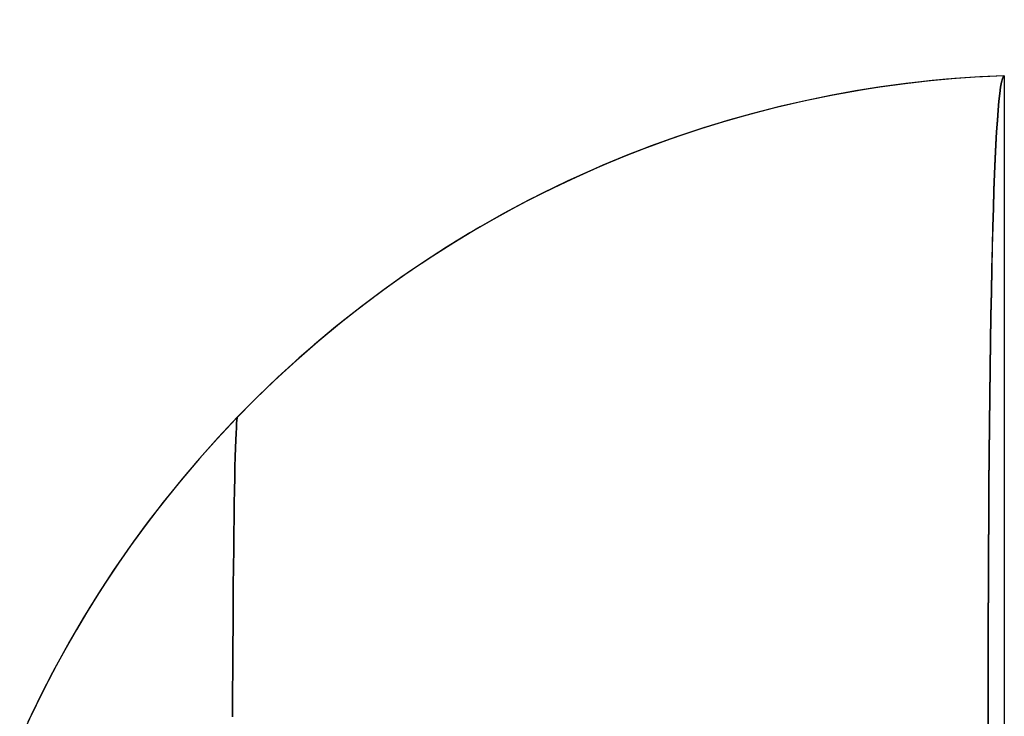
# Model space of a CAD drawing. Header units: millimetres. Extents: x -15 to 7, y 1 to 148.
# Tile 1053 of 1056: x -6.502 to -6.062, y 114.986 to 115.297. Entities that reach past the tile are written whole.
import ezdxf

# ---------------------------------------------------------------- set-up
doc = ezdxf.new("R2010")
doc.units = ezdxf.units.MM
doc.header["$MEASUREMENT"] = 0
doc.layers.add('Default', color=7, linetype='Continuous', true_color=0x000000)

msp = doc.modelspace()

# ---------------------------------------------------------------- linework, layer by layer
at = {"layer": 'Default', "color": 254, "true_color": 0xcad1ee, "extrusion": (-0.034857, 0.999392, 0.001217)}
for points in [[(2.04073, -30.78833), (1.32284, -30.81339)], [(2.04073, -55.94224), (1.32284, -55.9673)]]:
    msp.add_lwpolyline(points, dxfattribs=at)
at = {"layer": 'Default', "color": 254, "true_color": 0xcad1ee, "extrusion": (0.034857, 0.001217, 0.999392)}
msp.add_lwpolyline([(115.41316, -0.81391), (115.41316, -1.53223)], dxfattribs=at)
at = {"layer": 'Default', "color": 254, "true_color": 0xcad1ee, "extrusion": (-0.034857, 0.999392, -0.001217)}
for points in [[(1.32284, -63.17906), (2.04073, -63.20412)], [(1.32284, -37.31118), (2.04073, -37.33623)], [(1.32284, -25.7785), (2.04073, -25.80355)]]:
    msp.add_lwpolyline(points, dxfattribs=at)
at = {"layer": 'Default', "color": 254, "true_color": 0xcad1ee}
for points in [[(-6.06245, 115.2718), (-6.07334, 115.27131), (-6.08431, 115.27056), (-6.09535, 115.26957), (-6.10646, 115.26832), (-6.11763, 115.26681), (-6.12884, 115.26503), (-6.14009, 115.26298), (-6.15138, 115.26066), (-6.16269, 115.25806), (-6.17401, 115.25518), (-6.18534, 115.25201), (-6.19665, 115.24856), (-6.20795, 115.24481), (-6.21922, 115.24077), (-6.23046, 115.23644), (-6.24164, 115.23182), (-6.25276, 115.2269), (-6.26381, 115.22169), (-6.27477, 115.21619), (-6.28564, 115.21039), (-6.29641, 115.20431), (-6.30705, 115.19794), (-6.31757, 115.19128), (-6.32795, 115.18435), (-6.33818, 115.17714), (-6.34824, 115.16966), (-6.35814, 115.16191), (-6.36785, 115.15391), (-6.37737, 115.14565), (-6.38668, 115.13715), (-6.39579, 115.12841), (-6.40467, 115.11944), (-6.41332, 115.11025), (-6.42174, 115.10084), (-6.42991, 115.09124), (-6.43783, 115.08143), (-6.44549, 115.07145), (-6.45289, 115.06129), (-6.46001, 115.05097), (-6.46686, 115.0405), (-6.47343, 115.02989), (-6.47971, 115.01914), (-6.48571, 115.00828), (-6.49141, 114.99731), (-6.49683, 114.98624), (-6.50194, 114.97509)], [(-6.06245, 115.2718), (-6.07334, 115.27131), (-6.08431, 115.27056), (-6.09535, 115.26957), (-6.10646, 115.26832), (-6.11763, 115.26681), (-6.12884, 115.26503), (-6.14009, 115.26298), (-6.15138, 115.26066), (-6.16269, 115.25806), (-6.17401, 115.25518), (-6.18534, 115.25201), (-6.19665, 115.24856), (-6.20795, 115.24481), (-6.21922, 115.24077), (-6.23046, 115.23644), (-6.24164, 115.23182), (-6.25276, 115.2269), (-6.26381, 115.22169), (-6.27477, 115.21619), (-6.28564, 115.21039), (-6.29641, 115.20431), (-6.30705, 115.19794), (-6.31757, 115.19128), (-6.32795, 115.18435), (-6.33818, 115.17714), (-6.34824, 115.16966), (-6.35814, 115.16191), (-6.36785, 115.15391), (-6.37737, 115.14565), (-6.38668, 115.13715), (-6.39579, 115.12841), (-6.40467, 115.11944), (-6.41332, 115.11025), (-6.42174, 115.10084), (-6.42991, 115.09124), (-6.43783, 115.08143), (-6.44549, 115.07145), (-6.45289, 115.06129), (-6.46001, 115.05097), (-6.46686, 115.0405), (-6.47343, 115.02989), (-6.47971, 115.01914), (-6.48571, 115.00828), (-6.49141, 114.99731), (-6.49683, 114.98624), (-6.50194, 114.97509)], [(-6.06245, 115.2718), (-6.07334, 115.27131), (-6.08431, 115.27056), (-6.09535, 115.26957), (-6.10646, 115.26832), (-6.11763, 115.26681), (-6.12884, 115.26503), (-6.14009, 115.26298), (-6.15138, 115.26066), (-6.16269, 115.25806), (-6.17401, 115.25518), (-6.18534, 115.25201), (-6.19665, 115.24856), (-6.20795, 115.24481), (-6.21922, 115.24077), (-6.23046, 115.23644), (-6.24164, 115.23182), (-6.25276, 115.2269), (-6.26381, 115.22169), (-6.27477, 115.21619), (-6.28564, 115.21039), (-6.29641, 115.20431), (-6.30705, 115.19794), (-6.31757, 115.19128), (-6.32795, 115.18435), (-6.33818, 115.17714), (-6.34824, 115.16966), (-6.35814, 115.16191), (-6.36785, 115.15391), (-6.37737, 115.14565), (-6.38668, 115.13715), (-6.39579, 115.12841), (-6.40467, 115.11944), (-6.41332, 115.11025), (-6.42174, 115.10084), (-6.42991, 115.09124), (-6.43783, 115.08143), (-6.44549, 115.07145), (-6.45289, 115.06129), (-6.46001, 115.05097), (-6.46686, 115.0405), (-6.47343, 115.02989), (-6.47971, 115.01914), (-6.48571, 115.00828), (-6.49141, 114.99731), (-6.49683, 114.98624), (-6.50194, 114.97509)], [(-6.06245, 115.2718), (-6.07334, 115.27131), (-6.08431, 115.27056), (-6.09535, 115.26957), (-6.10646, 115.26832), (-6.11763, 115.26681), (-6.12884, 115.26503), (-6.14009, 115.26298), (-6.15138, 115.26066), (-6.16269, 115.25806), (-6.17401, 115.25518), (-6.18534, 115.25201), (-6.19665, 115.24856), (-6.20795, 115.24481), (-6.21922, 115.24077), (-6.23046, 115.23644), (-6.24164, 115.23182), (-6.25276, 115.2269), (-6.26381, 115.22169), (-6.27477, 115.21619), (-6.28564, 115.21039), (-6.29641, 115.20431), (-6.30705, 115.19794), (-6.31757, 115.19128), (-6.32795, 115.18435), (-6.33818, 115.17714), (-6.34824, 115.16966), (-6.35814, 115.16191), (-6.36785, 115.15391), (-6.37737, 115.14565), (-6.38668, 115.13715), (-6.39579, 115.12841), (-6.40467, 115.11944), (-6.41332, 115.11025), (-6.42174, 115.10084), (-6.42991, 115.09124), (-6.43783, 115.08143), (-6.44549, 115.07145), (-6.45289, 115.06129), (-6.46001, 115.05097), (-6.46686, 115.0405), (-6.47343, 115.02989), (-6.47971, 115.01914), (-6.48571, 115.00828), (-6.49141, 114.99731), (-6.49683, 114.98624), (-6.50194, 114.97509)], [(-6.06245, 115.2718), (-6.07334, 115.27131), (-6.08431, 115.27056), (-6.09535, 115.26957), (-6.10646, 115.26832), (-6.11763, 115.26681), (-6.12884, 115.26503), (-6.14009, 115.26298), (-6.15138, 115.26066), (-6.16269, 115.25806), (-6.17401, 115.25518), (-6.18534, 115.25201), (-6.19665, 115.24856), (-6.20795, 115.24481), (-6.21922, 115.24077), (-6.23046, 115.23644), (-6.24164, 115.23182), (-6.25276, 115.2269), (-6.26381, 115.22169), (-6.27477, 115.21619), (-6.28564, 115.21039), (-6.29641, 115.20431), (-6.30705, 115.19794), (-6.31757, 115.19128), (-6.32795, 115.18435), (-6.33818, 115.17714), (-6.34824, 115.16966), (-6.35814, 115.16191), (-6.36785, 115.15391), (-6.37737, 115.14565), (-6.38668, 115.13715), (-6.39579, 115.12841), (-6.40467, 115.11944), (-6.41332, 115.11025), (-6.42174, 115.10084), (-6.42991, 115.09124), (-6.43783, 115.08143), (-6.44549, 115.07145), (-6.45289, 115.06129), (-6.46001, 115.05097), (-6.46686, 115.0405), (-6.47343, 115.02989), (-6.47971, 115.01914), (-6.48571, 115.00828), (-6.49141, 114.99731), (-6.49683, 114.98624), (-6.50194, 114.97509)], [(-6.06245, 115.2718), (-6.07342, 115.2713), (-6.08446, 115.27055), (-6.09558, 115.26954), (-6.10676, 115.26828), (-6.11799, 115.26675), (-6.12927, 115.26496), (-6.14059, 115.26289), (-6.15194, 115.26054), (-6.16331, 115.25791), (-6.17469, 115.255), (-6.18607, 115.2518), (-6.19743, 115.24831), (-6.20878, 115.24453), (-6.22009, 115.24045), (-6.23136, 115.23608), (-6.24258, 115.23141), (-6.25374, 115.22645), (-6.26481, 115.2212), (-6.2758, 115.21565), (-6.28669, 115.20981), (-6.29747, 115.20369), (-6.30813, 115.19727), (-6.31866, 115.19057), (-6.32904, 115.1836), (-6.33927, 115.17635), (-6.34933, 115.16883), (-6.35921, 115.16104), (-6.36891, 115.153), (-6.37842, 115.14471), (-6.38772, 115.13618), (-6.3968, 115.12741), (-6.40566, 115.11841), (-6.41429, 115.1092), (-6.42267, 115.09977), (-6.43081, 115.09015), (-6.4387, 115.08034), (-6.44632, 115.07034), (-6.45368, 115.06018), (-6.46076, 115.04985), (-6.46757, 115.03938), (-6.47409, 115.02878), (-6.48034, 115.01804), (-6.48629, 115.00719), (-6.49195, 114.99624), (-6.49732, 114.9852)], [(-6.06245, 115.2718), (-6.07342, 115.2713), (-6.08446, 115.27055), (-6.09558, 115.26954), (-6.10676, 115.26828), (-6.11799, 115.26675), (-6.12927, 115.26496), (-6.14059, 115.26289), (-6.15194, 115.26054), (-6.16331, 115.25791), (-6.17469, 115.255), (-6.18607, 115.2518), (-6.19743, 115.24831), (-6.20878, 115.24453), (-6.22009, 115.24045), (-6.23136, 115.23608), (-6.24258, 115.23141), (-6.25374, 115.22645), (-6.26481, 115.2212), (-6.2758, 115.21565), (-6.28669, 115.20981), (-6.29747, 115.20369), (-6.30813, 115.19727), (-6.31866, 115.19057), (-6.32904, 115.1836), (-6.33927, 115.17635), (-6.34933, 115.16883), (-6.35921, 115.16104), (-6.36891, 115.153), (-6.37842, 115.14471), (-6.38772, 115.13618), (-6.3968, 115.12741), (-6.40566, 115.11841), (-6.41429, 115.1092), (-6.42267, 115.09977), (-6.43081, 115.09015), (-6.4387, 115.08034), (-6.44632, 115.07034), (-6.45368, 115.06018), (-6.46076, 115.04985), (-6.46757, 115.03938), (-6.47409, 115.02878), (-6.48034, 115.01804), (-6.48629, 115.00719), (-6.49195, 114.99624), (-6.49732, 114.9852)], [(-6.06245, 115.2718), (-6.07342, 115.2713), (-6.08446, 115.27055), (-6.09558, 115.26954), (-6.10676, 115.26828), (-6.11799, 115.26675), (-6.12927, 115.26496), (-6.14059, 115.26289), (-6.15194, 115.26054), (-6.16331, 115.25791), (-6.17469, 115.255), (-6.18607, 115.2518), (-6.19743, 115.24831), (-6.20878, 115.24453), (-6.22009, 115.24045), (-6.23136, 115.23608), (-6.24258, 115.23141), (-6.25374, 115.22645), (-6.26481, 115.2212), (-6.2758, 115.21565), (-6.28669, 115.20981), (-6.29747, 115.20369), (-6.30813, 115.19727), (-6.31866, 115.19057), (-6.32904, 115.1836), (-6.33927, 115.17635), (-6.34933, 115.16883), (-6.35921, 115.16104), (-6.36891, 115.153), (-6.37842, 115.14471), (-6.38772, 115.13618), (-6.3968, 115.12741), (-6.40566, 115.11841), (-6.41429, 115.1092), (-6.42267, 115.09977), (-6.43081, 115.09015), (-6.4387, 115.08034), (-6.44632, 115.07034), (-6.45368, 115.06018), (-6.46076, 115.04985), (-6.46757, 115.03938), (-6.47409, 115.02878), (-6.48034, 115.01804), (-6.48629, 115.00719), (-6.49195, 114.99624), (-6.49732, 114.9852)], [(-6.06245, 115.2718), (-6.06245, 100.8209)]]:
    msp.add_lwpolyline(points, dxfattribs=at)
at = {"layer": 'Default', "color": 254, "true_color": 0xcad1ee, "extrusion": (0.999696, 0.017434, -0.017434)}
for points in [[(114.36075, -82.72747), (114.38533, -82.72714), (114.40989, -82.72619), (114.4344, -82.72461), (114.45885, -82.72242), (114.48323, -82.71963), (114.50753, -82.71623), (114.53173, -82.71223), (114.55582, -82.70765), (114.57979, -82.70247), (114.60362, -82.69672), (114.62731, -82.69039), (114.65083, -82.68349), (114.67418, -82.67603), (114.69734, -82.66801), (114.7203, -82.65944), (114.74304, -82.65032), (114.76556, -82.64066), (114.78784, -82.63046), (114.80986, -82.61973), (114.83162, -82.60848), (114.8531, -82.59671), (114.87429, -82.58442), (114.89518, -82.57163), (114.91574, -82.55833), (114.93598, -82.54454), (114.95587, -82.53025), (114.9754, -82.51548), (114.99457, -82.50023), (115.01335, -82.4845), (115.03173, -82.46831), (115.04971, -82.45165), (115.06727, -82.43453), (115.08438, -82.41697), (115.10103, -82.39899), (115.11722, -82.3806), (115.13294, -82.36181), (115.14819, -82.34265), (115.16295, -82.32311), (115.17723, -82.30321), (115.19102, -82.28297), (115.20431, -82.2624), (115.2171, -82.24151), (115.22937, -82.22032), (115.24114, -82.19884), (115.25239, -82.17707), (115.26311, -82.15504), (115.2733, -82.13276), (115.28295, -82.11024), (115.29207, -82.08749), (115.30063, -82.06453), (115.30864, -82.04137), (115.3161, -82.01802), (115.32299, -81.99449), (115.32931, -81.97081), (115.33506, -81.94697), (115.34022, -81.923), (115.3448, -81.89891), (115.34879, -81.87471), (115.35218, -81.85041), (115.35497, -81.82603), (115.35715, -81.80158), (115.35872, -81.77707), (115.35967, -81.75251), (115.35999, -81.72793)], [(114.36075, -56.8635), (114.38533, -56.86317), (114.40989, -56.86221), (114.4344, -56.86064), (114.45885, -56.85845), (114.48323, -56.85566), (114.50753, -56.85226), (114.53173, -56.84826), (114.55582, -56.84367), (114.57979, -56.8385), (114.60362, -56.83275), (114.62731, -56.82642), (114.65083, -56.81952), (114.67418, -56.81206), (114.69734, -56.80404), (114.7203, -56.79546), (114.74304, -56.78634), (114.76556, -56.77668), (114.78784, -56.76649), (114.80986, -56.75576), (114.83162, -56.7445), (114.8531, -56.73273), (114.87429, -56.72045), (114.89518, -56.70765), (114.91574, -56.69436), (114.93598, -56.68056), (114.95587, -56.66628), (114.9754, -56.65151), (114.99457, -56.63626), (115.01335, -56.62053), (115.03173, -56.60433), (115.04971, -56.58768), (115.06727, -56.57056), (115.08438, -56.553), (115.10103, -56.53502), (115.11722, -56.51663), (115.13294, -56.49784), (115.14819, -56.47867), (115.16295, -56.45913), (115.17723, -56.43924), (115.19102, -56.419), (115.20431, -56.39843), (115.2171, -56.37754), (115.22937, -56.35635), (115.24114, -56.33486), (115.25239, -56.3131), (115.26311, -56.29107), (115.2733, -56.26879), (115.28295, -56.24627), (115.29207, -56.22352), (115.30063, -56.20056), (115.30864, -56.1774), (115.3161, -56.15405), (115.32299, -56.13052), (115.32931, -56.10684), (115.33506, -56.083), (115.34022, -56.05903), (115.3448, -56.03494), (115.34879, -56.01074), (115.35218, -55.98644), (115.35497, -55.96206), (115.35715, -55.9376), (115.35872, -55.91309), (115.35967, -55.88854), (115.35999, -55.86395)]]:
    msp.add_lwpolyline(points, dxfattribs=at)
at = {"layer": 'Default', "color": 254, "true_color": 0xcad1ee, "extrusion": (0.999696, 0.017434, 0.017434)}
for points in [[(115.35999, -63.26438), (115.35967, -63.2398), (115.35872, -63.21524), (115.35715, -63.19073), (115.35497, -63.16628), (115.35218, -63.1419), (115.34879, -63.1176), (115.3448, -63.0934), (115.34022, -63.06931), (115.33506, -63.04534), (115.32931, -63.0215), (115.32299, -62.99782), (115.3161, -62.97429), (115.30864, -62.95094), (115.30063, -62.92778), (115.29207, -62.90482), (115.28295, -62.88207), (115.2733, -62.85955), (115.26311, -62.83727), (115.25239, -62.81524), (115.24114, -62.79348), (115.22937, -62.77199), (115.2171, -62.7508), (115.20431, -62.72991), (115.19102, -62.70934), (115.17723, -62.6891), (115.16295, -62.6692), (115.14819, -62.64967), (115.13294, -62.6305), (115.11722, -62.61171), (115.10103, -62.59332), (115.08438, -62.57534), (115.06727, -62.55778), (115.04971, -62.54066), (115.03173, -62.524), (115.01335, -62.50781), (114.99457, -62.49208), (114.9754, -62.47683), (114.95587, -62.46206), (114.93598, -62.44778), (114.91574, -62.43398), (114.89518, -62.42069), (114.87429, -62.40789), (114.8531, -62.39561), (114.83162, -62.38383), (114.80986, -62.37258), (114.78784, -62.36185), (114.76556, -62.35166), (114.74304, -62.34199), (114.7203, -62.33287), (114.69734, -62.3243), (114.67418, -62.31628), (114.65083, -62.30882), (114.62731, -62.30192), (114.60362, -62.29559), (114.57979, -62.28984), (114.55582, -62.28466), (114.53173, -62.28008), (114.50753, -62.27608), (114.48323, -62.27268), (114.45885, -62.26989), (114.4344, -62.2677), (114.40989, -62.26613), (114.38533, -62.26517), (114.36075, -62.26484)], [(115.35999, -37.40041), (115.35967, -37.37583), (115.35872, -37.35127), (115.35715, -37.32676), (115.35497, -37.30231), (115.35218, -37.27793), (115.34879, -37.25363), (115.3448, -37.22943), (115.34022, -37.20533), (115.33506, -37.18136), (115.32931, -37.15753), (115.32299, -37.13384), (115.3161, -37.11032), (115.30864, -37.08697), (115.30063, -37.06381), (115.29207, -37.04085), (115.28295, -37.0181), (115.2733, -36.99558), (115.26311, -36.9733), (115.25239, -36.95127), (115.24114, -36.9295), (115.22937, -36.90802), (115.2171, -36.88683), (115.20431, -36.86594), (115.19102, -36.84537), (115.17723, -36.82513), (115.16295, -36.80523), (115.14819, -36.78569), (115.13294, -36.76652), (115.11722, -36.74774), (115.10103, -36.72935), (115.08438, -36.71137), (115.06727, -36.69381), (115.04971, -36.67669), (115.03173, -36.66003), (115.01335, -36.64384), (114.99457, -36.62811), (114.9754, -36.61286), (114.95587, -36.59809), (114.93598, -36.5838), (114.91574, -36.57001), (114.89518, -36.55671), (114.87429, -36.54392), (114.8531, -36.53163), (114.83162, -36.51986), (114.80986, -36.50861), (114.78784, -36.49788), (114.76556, -36.48768), (114.74304, -36.47802), (114.7203, -36.4689), (114.69734, -36.46033), (114.67418, -36.45231), (114.65083, -36.44485), (114.62731, -36.43795), (114.60362, -36.43162), (114.57979, -36.42587), (114.55582, -36.42069), (114.53173, -36.4161), (114.50753, -36.41211), (114.48323, -36.40871), (114.45885, -36.40591), (114.4344, -36.40373), (114.40989, -36.40215), (114.38533, -36.4012), (114.36075, -36.40087)], [(115.35999, -25.86948), (115.35967, -25.84489), (115.35872, -25.82034), (115.35715, -25.79583), (115.35497, -25.77137), (115.35218, -25.74699), (115.34879, -25.72269), (115.3448, -25.69849), (115.34022, -25.6744), (115.33506, -25.65043), (115.32931, -25.62659), (115.32299, -25.60291), (115.3161, -25.57938), (115.30864, -25.55603), (115.30063, -25.53287), (115.29207, -25.50991), (115.28295, -25.48716), (115.2733, -25.46464), (115.26311, -25.44236), (115.25239, -25.42033), (115.24114, -25.39857), (115.22937, -25.37708), (115.2171, -25.35589), (115.20431, -25.335), (115.19102, -25.31443), (115.17723, -25.29419), (115.16295, -25.2743), (115.14819, -25.25476), (115.13294, -25.23559), (115.11722, -25.2168), (115.10103, -25.19841), (115.08438, -25.18043), (115.06727, -25.16287), (115.04971, -25.14575), (115.03173, -25.1291), (115.01335, -25.1129), (114.99457, -25.09717), (114.9754, -25.08192), (114.95587, -25.06715), (114.93598, -25.05287), (114.91574, -25.03907), (114.89518, -25.02578), (114.87429, -25.01298), (114.8531, -25.0007), (114.83162, -24.98893), (114.80986, -24.97767), (114.78784, -24.96694), (114.76556, -24.95675), (114.74304, -24.94709), (114.7203, -24.93797), (114.69734, -24.92939), (114.67418, -24.92137), (114.65083, -24.91391), (114.62731, -24.90701), (114.60362, -24.90068), (114.57979, -24.89493), (114.55582, -24.88976), (114.53173, -24.88517), (114.50753, -24.88117), (114.48323, -24.87777), (114.45885, -24.87498), (114.4344, -24.87279), (114.40989, -24.87122), (114.38533, -24.87026), (114.36075, -24.86993)]]:
    msp.add_lwpolyline(points, dxfattribs=at)
at = {"layer": 'Default', "color": 254, "true_color": 0xcad1ee, "extrusion": (1, 0, 0)}
for points in [[(115.2718, -25.94405), (115.2718, -30.64787)], [(115.2718, -37.47674), (115.2718, -55.8018)], [(115.2718, -63.34465), (115.2718, -81.6697)]]:
    msp.add_lwpolyline(points, dxfattribs=at)
at = {"layer": 'Default', "color": 254, "true_color": 0xcad1ee}
for points in [[(-6.06245, 115.2718, -30.64787), (-6.06893, 115.27154, -30.6476), (-6.07539, 115.27119, -30.64725), (-6.08183, 115.27075, -30.64682), (-6.08825, 115.27023, -30.6463), (-6.09465, 115.26964, -30.6457), (-6.10104, 115.26896, -30.64503), (-6.1074, 115.2682, -30.64427), (-6.11374, 115.26736, -30.64343), (-6.12005, 115.26644, -30.64251), (-6.12635, 115.26544, -30.64151), (-6.13886, 115.26322, -30.63929), (-6.15128, 115.26068, -30.63675), (-6.16358, 115.25784, -30.63391), (-6.17578, 115.2547, -30.63078), (-6.18786, 115.25126, -30.62734), (-6.19981, 115.24753, -30.62362), (-6.21163, 115.24352, -30.61961), (-6.22332, 115.23923, -30.61531), (-6.23487, 115.23465, -30.61074), (-6.24627, 115.22981, -30.6059), (-6.25752, 115.2247, -30.60079), (-6.26863, 115.21931, -30.5954), (-6.27958, 115.21366, -30.58975), (-6.29037, 115.20776, -30.58385), (-6.30099, 115.2016, -30.57769), (-6.31143, 115.1952, -30.57128), (-6.32171, 115.18855, -30.56464), (-6.3318, 115.18167, -30.55775), (-6.3417, 115.17455, -30.55062), (-6.35142, 115.1672, -30.54327), (-6.36095, 115.15962, -30.5357), (-6.37028, 115.15183, -30.5279), (-6.3794, 115.14382, -30.51989), (-6.38832, 115.1356, -30.51167), (-6.39704, 115.12717, -30.50324), (-6.40553, 115.11854, -30.49461), (-6.41381, 115.10972, -30.48578), (-6.42172, 115.10086, -30.47693), (-6.42941, 115.09184, -30.4679), (-6.43686, 115.08265, -30.45871), (-6.44409, 115.0733, -30.44937), (-6.45108, 115.0638, -30.43987), (-6.45783, 115.05416, -30.43023), (-6.46434, 115.04438, -30.42045), (-6.47062, 115.03446, -30.41053), (-6.47665, 115.02442, -30.40049), (-6.48243, 115.01425, -30.39033), (-6.48797, 115.00397, -30.38005), (-6.49326, 114.99358, -30.36967), (-6.49829, 114.98309, -30.35918)], [(-6.06245, 115.2718, -55.8018), (-6.06289, 115.27147, -55.82709), (-6.06331, 115.2705, -55.85224), (-6.06372, 115.26891, -55.87725), (-6.06411, 115.26671, -55.9021), (-6.06449, 115.26389, -55.92678), (-6.06486, 115.26048, -55.95128), (-6.06522, 115.25648, -55.9756), (-6.06556, 115.2519, -55.99972), (-6.06588, 115.24675, -56.02364), (-6.0662, 115.24104, -56.04734), (-6.0665, 115.23477, -56.07082), (-6.06679, 115.22796, -56.09407), (-6.06706, 115.22061, -56.11707), (-6.06732, 115.21273, -56.13981), (-6.06756, 115.20433, -56.1623), (-6.0678, 115.19542, -56.18451), (-6.06802, 115.18562, -56.20732), (-6.06823, 115.17528, -56.22983), (-6.06843, 115.16442, -56.25202), (-6.06861, 115.15304, -56.27389), (-6.06878, 115.14114, -56.29542), (-6.06894, 115.12875, -56.31662), (-6.06907, 115.11585, -56.33747), (-6.0692, 115.10247, -56.35797), (-6.06931, 115.08861, -56.37812), (-6.0694, 115.07428, -56.39789), (-6.06948, 115.05948, -56.41729), (-6.06955, 115.04423, -56.4363), (-6.0696, 115.02853, -56.45493), (-6.06963, 115.01239, -56.47315), (-6.06966, 114.99582, -56.49098), (-6.06966, 114.97882, -56.50839)], [(-6.06245, 115.2718, -81.6697), (-6.06289, 115.27147, -81.695), (-6.06331, 115.2705, -81.72015), (-6.06372, 115.26891, -81.74515), (-6.06411, 115.26671, -81.77), (-6.06449, 115.26389, -81.79468), (-6.06486, 115.26048, -81.81919), (-6.06522, 115.25648, -81.84351), (-6.06556, 115.2519, -81.86763), (-6.06588, 115.24675, -81.89155), (-6.0662, 115.24104, -81.91525), (-6.0665, 115.23477, -81.93873), (-6.06679, 115.22796, -81.96197), (-6.06706, 115.22061, -81.98497), (-6.06732, 115.21273, -82.00772), (-6.06756, 115.20433, -82.0302), (-6.0678, 115.19542, -82.05241), (-6.06802, 115.18562, -82.07523), (-6.06823, 115.17528, -82.09773), (-6.06843, 115.16442, -82.11992), (-6.06861, 115.15304, -82.14179), (-6.06878, 115.14114, -82.16333), (-6.06894, 115.12875, -82.18452), (-6.06907, 115.11585, -82.20538), (-6.0692, 115.10247, -82.22588), (-6.06931, 115.08861, -82.24602), (-6.0694, 115.07428, -82.26579), (-6.06948, 115.05948, -82.28519), (-6.06955, 115.04423, -82.30421), (-6.0696, 115.02853, -82.32283), (-6.06963, 115.01239, -82.34106), (-6.06966, 114.99582, -82.35888), (-6.06966, 114.97882, -82.37629)], [(-6.06966, 114.979, -62.63824), (-6.06966, 114.996, -62.65566), (-6.06963, 115.01257, -62.67349), (-6.0696, 115.02871, -62.69173), (-6.06955, 115.04441, -62.71037), (-6.06948, 115.05967, -62.72939), (-6.0694, 115.07446, -62.7488), (-6.06931, 115.08879, -62.76858), (-6.0692, 115.10265, -62.78873), (-6.06907, 115.11603, -62.80925), (-6.06893, 115.12892, -62.83011), (-6.06878, 115.14131, -62.85132), (-6.06861, 115.1532, -62.87287), (-6.06843, 115.16458, -62.89475), (-6.06823, 115.17544, -62.91695), (-6.06802, 115.18577, -62.93946), (-6.06779, 115.19557, -62.96229), (-6.06756, 115.20446, -62.98448), (-6.06731, 115.21284, -63.00695), (-6.06706, 115.2207, -63.02967), (-6.06678, 115.22804, -63.05266), (-6.0665, 115.23484, -63.07588), (-6.0662, 115.2411, -63.09934), (-6.06588, 115.2468, -63.12302), (-6.06555, 115.25194, -63.14691), (-6.06521, 115.25651, -63.17101), (-6.06486, 115.2605, -63.19531), (-6.06449, 115.26391, -63.21979), (-6.06411, 115.26672, -63.24445), (-6.06371, 115.26892, -63.26927), (-6.06331, 115.27051, -63.29425), (-6.06288, 115.27147, -63.31938), (-6.06245, 115.2718, -63.34465)], [(-6.06966, 114.979, -36.77034), (-6.06966, 114.996, -36.78776), (-6.06963, 115.01257, -36.80559), (-6.0696, 115.02871, -36.82383), (-6.06955, 115.04441, -36.84246), (-6.06948, 115.05967, -36.86149), (-6.0694, 115.07446, -36.8809), (-6.06931, 115.08879, -36.90068), (-6.0692, 115.10265, -36.92083), (-6.06907, 115.11603, -36.94134), (-6.06893, 115.12892, -36.96221), (-6.06878, 115.14131, -36.98342), (-6.06861, 115.1532, -37.00496), (-6.06843, 115.16458, -37.02684), (-6.06823, 115.17544, -37.04904), (-6.06802, 115.18577, -37.07156), (-6.06779, 115.19557, -37.09438), (-6.06756, 115.20446, -37.11658), (-6.06731, 115.21284, -37.13904), (-6.06706, 115.2207, -37.16177), (-6.06678, 115.22804, -37.18475), (-6.0665, 115.23484, -37.20797), (-6.0662, 115.2411, -37.23143), (-6.06588, 115.2468, -37.25511), (-6.06555, 115.25194, -37.27901), (-6.06521, 115.25651, -37.30311), (-6.06486, 115.2605, -37.3274), (-6.06449, 115.26391, -37.35189), (-6.06411, 115.26672, -37.37654), (-6.06371, 115.26892, -37.40137), (-6.06331, 115.27051, -37.42635), (-6.06288, 115.27147, -37.45148), (-6.06245, 115.2718, -37.47674)], [(-6.06966, 114.979, -25.23765), (-6.06966, 114.996, -25.25507), (-6.06963, 115.01257, -25.2729), (-6.0696, 115.02871, -25.29114), (-6.06955, 115.04441, -25.30977), (-6.06948, 115.05967, -25.3288), (-6.0694, 115.07446, -25.34821), (-6.06931, 115.08879, -25.36799), (-6.0692, 115.10265, -25.38814), (-6.06907, 115.11603, -25.40865), (-6.06893, 115.12892, -25.42952), (-6.06878, 115.14131, -25.45073), (-6.06861, 115.1532, -25.47227), (-6.06843, 115.16458, -25.49415), (-6.06823, 115.17544, -25.51635), (-6.06802, 115.18577, -25.53887), (-6.06779, 115.19557, -25.56169), (-6.06756, 115.20446, -25.58389), (-6.06731, 115.21284, -25.60635), (-6.06706, 115.2207, -25.62908), (-6.06678, 115.22804, -25.65206), (-6.0665, 115.23484, -25.67529), (-6.0662, 115.2411, -25.69874), (-6.06588, 115.2468, -25.72242), (-6.06555, 115.25194, -25.74632), (-6.06521, 115.25651, -25.77042), (-6.06486, 115.2605, -25.79472), (-6.06449, 115.26391, -25.8192), (-6.06411, 115.26672, -25.84385), (-6.06371, 115.26892, -25.86868), (-6.06331, 115.27051, -25.89366), (-6.06288, 115.27147, -25.91879), (-6.06245, 115.2718, -25.94405)], [(-6.40467, 115.11944, -81.6697), (-6.40482, 115.11902, -81.69054), (-6.40496, 115.11808, -81.71133), (-6.4051, 115.11661, -81.73209), (-6.40523, 115.11463, -81.75279), (-6.40536, 115.11214, -81.77342), (-6.40549, 115.10915, -81.79398), (-6.40561, 115.10565, -81.81445), (-6.40573, 115.10166, -81.83483), (-6.40584, 115.09717, -81.85509), (-6.40595, 115.0922, -81.87524), (-6.40606, 115.08675, -81.89526), (-6.40616, 115.08083, -81.91514), (-6.40625, 115.07443, -81.93486), (-6.40635, 115.06756, -81.95443), (-6.40643, 115.06024, -81.97382), (-6.40652, 115.05245, -81.99303), (-6.40659, 115.04421, -82.01204), (-6.40667, 115.03553, -82.03086), (-6.40673, 115.0264, -82.04945), (-6.4068, 115.01684, -82.06783), (-6.40686, 115.00684, -82.08596), (-6.40691, 114.99641, -82.10385), (-6.40696, 114.98556, -82.12148)], [(-6.40696, 114.98556, -62.89287), (-6.40691, 114.99641, -62.9105), (-6.40686, 115.00684, -62.92839), (-6.4068, 115.01684, -62.94652), (-6.40673, 115.0264, -62.9649), (-6.40667, 115.03553, -62.98349), (-6.40659, 115.04421, -63.00231), (-6.40652, 115.05245, -63.02132), (-6.40643, 115.06024, -63.04053), (-6.40635, 115.06756, -63.05992), (-6.40625, 115.07443, -63.07949), (-6.40616, 115.08083, -63.09922), (-6.40606, 115.08675, -63.11909), (-6.40595, 115.0922, -63.13911), (-6.40584, 115.09717, -63.15926), (-6.40573, 115.10166, -63.17952), (-6.40561, 115.10565, -63.1999), (-6.40549, 115.10915, -63.22037), (-6.40536, 115.11214, -63.24093), (-6.40523, 115.11463, -63.26156), (-6.4051, 115.11661, -63.28226), (-6.40496, 115.11808, -63.30302), (-6.40482, 115.11902, -63.32381), (-6.40467, 115.11944, -63.34465)], [(-6.40467, 115.11944, -55.8018), (-6.40482, 115.11902, -55.82263), (-6.40496, 115.11808, -55.84343), (-6.4051, 115.11661, -55.86419), (-6.40523, 115.11463, -55.88489), (-6.40536, 115.11214, -55.90552), (-6.40549, 115.10915, -55.92608), (-6.40561, 115.10565, -55.94655), (-6.40573, 115.10166, -55.96692), (-6.40584, 115.09717, -55.98719), (-6.40595, 115.0922, -56.00734), (-6.40606, 115.08675, -56.02735), (-6.40616, 115.08083, -56.04723), (-6.40625, 115.07443, -56.06696), (-6.40635, 115.06756, -56.08652), (-6.40643, 115.06024, -56.10591), (-6.40652, 115.05245, -56.12512), (-6.40659, 115.04421, -56.14414), (-6.40667, 115.03553, -56.16295), (-6.40673, 115.0264, -56.18155), (-6.4068, 115.01684, -56.19992), (-6.40686, 115.00684, -56.21806), (-6.40691, 114.99641, -56.23595), (-6.40696, 114.98556, -56.25358)], [(-6.40696, 114.98556, -37.02496), (-6.40691, 114.99641, -37.04259), (-6.40686, 115.00684, -37.06048), (-6.4068, 115.01684, -37.07862), (-6.40673, 115.0264, -37.09699), (-6.40667, 115.03553, -37.11559), (-6.40659, 115.04421, -37.1344), (-6.40652, 115.05245, -37.15342), (-6.40643, 115.06024, -37.17263), (-6.40635, 115.06756, -37.19202), (-6.40625, 115.07443, -37.21159), (-6.40616, 115.08083, -37.23131), (-6.40606, 115.08675, -37.25119), (-6.40595, 115.0922, -37.27121), (-6.40584, 115.09717, -37.29135), (-6.40573, 115.10166, -37.31162), (-6.40561, 115.10565, -37.33199), (-6.40549, 115.10915, -37.35246), (-6.40536, 115.11214, -37.37302), (-6.40523, 115.11463, -37.39366), (-6.4051, 115.11661, -37.41436), (-6.40496, 115.11808, -37.43511), (-6.40482, 115.11902, -37.45591), (-6.40467, 115.11944, -37.47674)], [(-6.40696, 114.98556, -25.49227), (-6.40691, 114.99641, -25.50991), (-6.40686, 115.00684, -25.5278), (-6.4068, 115.01684, -25.54593), (-6.40673, 115.0264, -25.5643), (-6.40667, 115.03553, -25.5829), (-6.40659, 115.04421, -25.60171), (-6.40652, 115.05245, -25.62073), (-6.40643, 115.06024, -25.63994), (-6.40635, 115.06756, -25.65933), (-6.40625, 115.07443, -25.6789), (-6.40616, 115.08083, -25.69862), (-6.40606, 115.08675, -25.7185), (-6.40595, 115.0922, -25.73852), (-6.40584, 115.09717, -25.75866), (-6.40573, 115.10166, -25.77893), (-6.40561, 115.10565, -25.7993), (-6.40549, 115.10915, -25.81978), (-6.40536, 115.11214, -25.84033), (-6.40523, 115.11463, -25.86097), (-6.4051, 115.11661, -25.88167), (-6.40496, 115.11808, -25.90242), (-6.40482, 115.11902, -25.92322), (-6.40467, 115.11944, -25.94405)]]:
    msp.add_polyline3d(points, dxfattribs=at)

doc.saveas('drawing.dxf')
